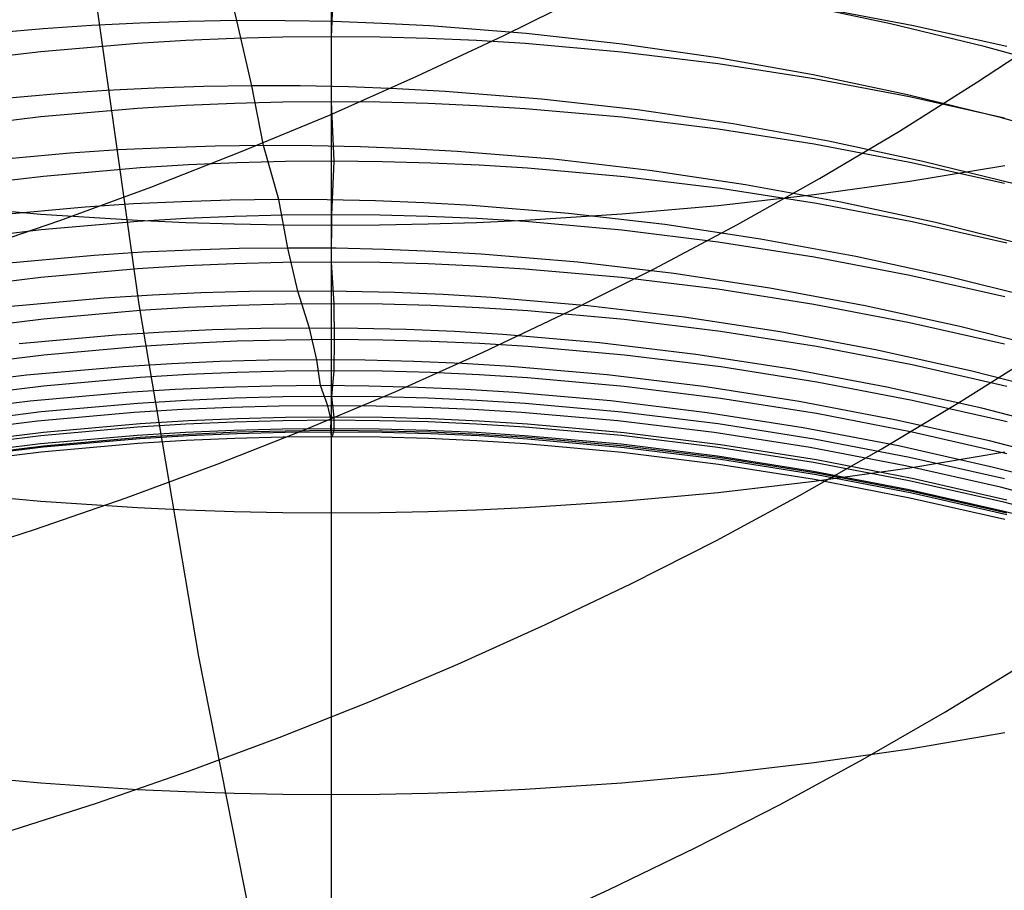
# Model space of a CAD drawing. Extents: x -383 to 1849, y -1185 to -529.
# Tile 475 of 656: x 452.43 to 457.38, y -1092.33 to -1087.96. Entities that reach past the tile are written whole.
import ezdxf

# ---------------------------------------------------------------- set-up
doc = ezdxf.new("R2010")
doc.units = 0
doc.layers.add('PREDEFINITO', color=7, linetype='CONTINUOUS')

msp = doc.modelspace()

# ---------------------------------------------------------------- linework, layer by layer
at = {"layer": 'PREDEFINITO'}
for p, q in [((453.993, -1087.5146, 650.5533), (453.993, -1088.9885, 649.136)), ((453.0275, -1089.3873, 432.937), (452.7775, -1087.6124, 432.9658)), ((453.5181, -1087.9601, 557.8711), (453.4321, -1087.6051, 556.4643)), ((454.0072, -1087.6856, 593.797), (453.9933, -1088.0408, 592.3849)), ((454.8576, -1088.0368, 502.8947), (455.2841, -1087.8251, 503.0169)), ((456.8033, -1087.9755, 556.1306), (456.3284, -1087.8756, 556.1925)), ((456.9115, -1087.9846, 593.8611), (456.4319, -1087.8943, 593.8418)), ((453.0319, -1087.972, 557.8967), (452.7889, -1087.9842, 557.9076)), ((453.275, -1087.964, 557.8845), (453.0319, -1087.972, 557.8967)), ((453.5181, -1087.9601, 557.8711), (453.275, -1087.964, 557.8845)), ((453.7611, -1087.9605, 557.8565), (453.5181, -1087.9601, 557.8711)), ((453.5937, -1088.2878, 559.2855), (453.5181, -1087.9601, 557.8711)), ((454.004, -1087.965, 557.8407), (453.7611, -1087.9605, 557.8565)), ((454.2468, -1087.9737, 557.8237), (454.004, -1087.965, 557.8407)), ((454.4893, -1087.9865, 557.8055), (454.2468, -1087.9737, 557.8237)), ((457.2747, -1088.0903, 556.0643), (456.8033, -1087.9755, 556.1306)), ((452.5461, -1088.0005, 557.9174), (452.061, -1088.0453, 557.9333)), ((452.7889, -1087.9842, 557.9076), (452.5461, -1088.0005, 557.9174)), ((454.9735, -1088.0242, 557.7656), (454.4893, -1087.9865, 557.8055)), ((455.456, -1088.0781, 557.7211), (454.9735, -1088.0242, 557.7656)), ((457.3883, -1088.0904, 593.8838), (456.9115, -1087.9846, 593.8611)), ((457.2412, -1088.2684, 505.0354), (457.6247, -1088.0144, 505.2058)), ((453.0198, -1088.0742, 592.3914), (452.5342, -1088.1161, 592.3995)), ((453.2629, -1088.0595, 592.3885), (453.0198, -1088.0742, 592.3914)), ((453.5063, -1088.049, 592.3865), (453.2629, -1088.0595, 592.3885)), ((453.7497, -1088.0428, 592.3853), (453.5063, -1088.049, 592.3865)), ((453.9933, -1088.0408, 592.3849), (453.7497, -1088.0428, 592.3853)), ((454.2368, -1088.0431, 592.3854), (453.9933, -1088.0408, 592.3849)), ((453.9933, -1088.0408, 592.3849), (453.9937, -1088.3681, 590.9668)), ((454.4803, -1088.0497, 592.3867), (454.2368, -1088.0431, 592.3854)), ((454.424, -1088.24, 502.783), (454.8576, -1088.0368, 502.8947)), ((454.7237, -1088.0606, 592.3888), (454.4803, -1088.0497, 592.3867)), ((454.967, -1088.0757, 592.3917), (454.7237, -1088.0606, 592.3888)), ((455.4527, -1088.1183, 592.4), (454.967, -1088.0757, 592.3917)), ((452.5342, -1088.1161, 592.3995), (452.0502, -1088.1745, 592.4108)), ((455.937, -1088.1774, 592.4115), (455.4527, -1088.1183, 592.4)), ((455.9365, -1088.1478, 557.6722), (455.456, -1088.0781, 557.7211)), ((457.7421, -1088.2199, 555.9936), (457.2747, -1088.0903, 556.0643)), ((456.4145, -1088.233, 557.6189), (455.9365, -1088.1478, 557.6722)), ((456.4195, -1088.2527, 592.4261), (455.937, -1088.1774, 592.4115)), ((453.9839, -1088.4346, 502.6819), (454.424, -1088.24, 502.783)), ((456.8894, -1088.3336, 557.5613), (456.4145, -1088.233, 557.6189)), ((456.8996, -1088.3438, 592.4438), (456.4195, -1088.2527, 592.4261)), ((456.8481, -1088.5149, 504.8747), (457.2412, -1088.2684, 505.0354)), ((452.8643, -1088.3111, 559.3191), (452.6214, -1088.3272, 559.328)), ((453.1074, -1088.2992, 559.309), (452.8643, -1088.3111, 559.3191)), ((453.3506, -1088.2914, 559.2978), (453.1074, -1088.2992, 559.309)), ((453.5937, -1088.2878, 559.2855), (453.3506, -1088.2914, 559.2978)), ((453.8368, -1088.2885, 559.272), (453.5937, -1088.2878, 559.2855)), ((453.6533, -1088.588, 560.7055), (453.5937, -1088.2878, 559.2855)), ((454.0799, -1088.2933, 559.2574), (453.8368, -1088.2885, 559.272)), ((454.3227, -1088.3024, 559.2417), (454.0799, -1088.2933, 559.2574)), ((454.5654, -1088.3155, 559.2249), (454.3227, -1088.3024, 559.2417)), ((455.0498, -1088.3541, 559.188), (454.5654, -1088.3155, 559.2249)), ((452.6214, -1088.3272, 559.328), (452.1362, -1088.3716, 559.3426)), ((453.7501, -1088.37, 590.9671), (453.5066, -1088.3763, 590.9682)), ((453.9937, -1088.3681, 590.9668), (453.7501, -1088.37, 590.9671)), ((454.2372, -1088.3704, 590.9672), (453.9937, -1088.3681, 590.9668)), ((453.9937, -1088.3681, 590.9668), (454.0066, -1088.6668, 589.5476)), ((454.4807, -1088.3771, 590.9684), (454.2372, -1088.3704, 590.9672)), ((455.5326, -1088.4089, 559.1468), (455.0498, -1088.3541, 559.188)), ((457.3608, -1088.4492, 557.4996), (456.8894, -1088.3336, 557.5613)), ((457.3768, -1088.4506, 592.4646), (456.8996, -1088.3438, 592.4438)), ((453.0201, -1088.4015, 590.9726), (452.5346, -1088.4436, 590.9799)), ((453.2633, -1088.3868, 590.97), (453.0201, -1088.4015, 590.9726)), ((453.5066, -1088.3763, 590.9682), (453.2633, -1088.3868, 590.97)), ((454.7242, -1088.388, 590.9703), (454.4807, -1088.3771, 590.9684)), ((454.9674, -1088.4031, 590.9729), (454.7242, -1088.388, 590.9703)), ((455.4531, -1088.446, 590.9803), (454.9674, -1088.4031, 590.9729)), ((456.0133, -1088.4796, 559.1015), (455.5326, -1088.4089, 559.1468)), ((452.5346, -1088.4436, 590.9799), (452.0505, -1088.5021, 590.9901)), ((453.5378, -1088.6204, 502.5917), (453.9839, -1088.4346, 502.6819)), ((455.9374, -1088.5053, 590.9907), (455.4531, -1088.446, 590.9803)), ((457.8283, -1088.5796, 557.4338), (457.3608, -1088.4492, 557.4996)), ((456.4199, -1088.5809, 591.0038), (455.9374, -1088.5053, 590.9907)), ((456.4916, -1088.5659, 559.0521), (456.0133, -1088.4796, 559.1015)), ((456.4461, -1088.7537, 504.724), (456.8481, -1088.5149, 504.8747)), ((456.9668, -1088.6675, 558.9987), (456.4916, -1088.5659, 559.0521)), ((452.9236, -1088.6103, 560.7363), (452.6806, -1088.6261, 560.7444)), ((453.1667, -1088.5987, 560.7271), (452.9236, -1088.6103, 560.7363)), ((453.0861, -1088.797, 502.5125), (453.5378, -1088.6204, 502.5917)), ((453.41, -1088.5912, 560.7168), (453.1667, -1088.5987, 560.7271)), ((453.6533, -1088.588, 560.7055), (453.41, -1088.5912, 560.7168)), ((453.8965, -1088.5891, 560.6932), (453.6533, -1088.588, 560.7055)), ((453.7292, -1088.8597, 562.1307), (453.6533, -1088.588, 560.7055)), ((454.1397, -1088.5944, 560.6798), (453.8965, -1088.5891, 560.6932)), ((454.3828, -1088.6038, 560.6653), (454.1397, -1088.5944, 560.6798)), ((454.6256, -1088.6175, 560.6499), (454.3828, -1088.6038, 560.6653)), ((455.1105, -1088.6571, 560.6159), (454.6256, -1088.6175, 560.6499)), ((456.9, -1088.6724, 591.0197), (456.4199, -1088.5809, 591.0038)), ((452.6806, -1088.6261, 560.7444), (452.1953, -1088.67, 560.7576)), ((453.7631, -1088.6688, 589.5479), (453.5196, -1088.6752, 589.5489)), ((454.0066, -1088.6668, 589.5476), (453.7631, -1088.6688, 589.5479)), ((454.0066, -1088.6668, 589.5476), (453.9941, -1088.9356, 588.1296)), ((454.2501, -1088.6692, 589.548), (454.0066, -1088.6668, 589.5476)), ((454.4936, -1088.6758, 589.549), (454.2501, -1088.6692, 589.548)), ((455.5938, -1088.713, 560.578), (455.1105, -1088.6571, 560.6159)), ((457.4386, -1088.7843, 558.9414), (456.9668, -1088.6675, 558.9987)), ((453.033, -1088.7006, 589.5528), (452.5474, -1088.7429, 589.5593)), ((453.2762, -1088.6857, 589.5505), (453.033, -1088.7006, 589.5528)), ((453.5196, -1088.6752, 589.5489), (453.2762, -1088.6857, 589.5505)), ((454.737, -1088.6867, 589.5507), (454.4936, -1088.6758, 589.549)), ((454.9801, -1088.7019, 589.553), (454.737, -1088.6867, 589.5507)), ((455.4657, -1088.7448, 589.5596), (454.9801, -1088.7019, 589.553)), ((456.0752, -1088.7849, 560.5362), (455.5938, -1088.713, 560.578)), ((457.3773, -1088.7796, 591.0384), (456.9, -1088.6724, 591.0197)), ((456.9001, -1088.7665, 648.9235), (457.3774, -1088.688, 648.8484)), ((452.5474, -1088.7429, 589.5593), (452.0632, -1088.8017, 589.5683)), ((455.9498, -1088.8043, 589.5687), (455.4657, -1088.7448, 589.5596)), ((456.0354, -1088.9845, 504.5833), (456.4461, -1088.7537, 504.724)), ((456.4198, -1088.8334, 648.9876), (456.9001, -1088.7665, 648.9235)), ((452.6293, -1088.9644, 502.4443), (453.0861, -1088.797, 502.5125)), ((456.4321, -1088.88, 589.5803), (455.9498, -1088.8043, 589.5687)), ((456.5541, -1088.8725, 560.4907), (456.0752, -1088.7849, 560.5362)), ((453.4859, -1088.8628, 562.1409), (453.2427, -1088.8702, 562.1502)), ((453.7292, -1088.8597, 562.1307), (453.4859, -1088.8628, 562.1409)), ((453.9724, -1088.8608, 562.1196), (453.7292, -1088.8597, 562.1307)), ((453.7746, -1089.1033, 563.5625), (453.7292, -1088.8597, 562.1307)), ((454.2155, -1088.8661, 562.1074), (453.9724, -1088.8608, 562.1196)), ((454.4585, -1088.8757, 562.0944), (454.2155, -1088.8661, 562.1074)), ((455.9373, -1088.8887, 649.0405), (456.4198, -1088.8334, 648.9876)), ((452.049, -1088.8891, 649.0408), (452.5333, -1088.9323, 649.0822)), ((452.7566, -1088.8976, 562.1658), (452.2713, -1088.9416, 562.1775)), ((452.9996, -1088.8818, 562.1584), (452.7566, -1088.8976, 562.1658)), ((453.2427, -1088.8702, 562.1502), (452.9996, -1088.8818, 562.1584)), ((454.7013, -1088.8894, 562.0803), (454.4585, -1088.8757, 562.0944)), ((455.186, -1088.9293, 562.0495), (454.7013, -1088.8894, 562.0803)), ((455.4528, -1088.932, 649.0819), (455.9373, -1088.8887, 649.0405)), ((456.9119, -1088.9718, 589.5944), (456.4321, -1088.88, 589.5803)), ((457.0301, -1088.9756, 560.4414), (456.5541, -1088.8725, 560.4907)), ((452.1679, -1089.1222, 502.3872), (452.6293, -1088.9644, 502.4443)), ((452.5333, -1088.9323, 649.0822), (453.019, -1088.9635, 649.112)), ((453.019, -1088.9635, 649.112), (453.2623, -1088.9744, 649.1225)), ((453.2638, -1088.9547, 588.1322), (453.0206, -1088.9696, 588.1341)), ((453.5071, -1088.944, 588.1307), (453.2638, -1088.9547, 588.1322)), ((453.7506, -1088.9376, 588.1299), (453.5071, -1088.944, 588.1307)), ((453.9941, -1088.9356, 588.1296), (453.7506, -1088.9376, 588.1299)), ((453.9941, -1088.9356, 588.1296), (453.9934, -1089.174, 586.7131)), ((454.2377, -1088.9379, 588.1299), (453.9941, -1088.9356, 588.1296)), ((454.4812, -1088.9445, 588.1308), (454.2377, -1088.9379, 588.1299)), ((454.7246, -1088.9554, 588.1322), (454.4812, -1088.9445, 588.1308)), ((454.7237, -1088.9743, 649.1223), (454.967, -1088.9633, 649.1118)), ((454.9678, -1088.9705, 588.1342), (454.7246, -1088.9554, 588.1322)), ((454.967, -1088.9633, 649.1118), (455.4528, -1088.932, 649.0819)), ((455.6691, -1088.9855, 562.015), (455.186, -1088.9293, 562.0495)), ((452.5351, -1089.0121, 588.1398), (452.0511, -1089.0711, 588.1476)), ((453.0206, -1088.9696, 588.1341), (452.5351, -1089.0121, 588.1398)), ((453.2623, -1088.9744, 649.1225), (453.5057, -1088.9823, 649.13)), ((453.5057, -1088.9823, 649.13), (453.7493, -1088.987, 649.1345)), ((453.7493, -1088.987, 649.1345), (453.993, -1088.9885, 649.136)), ((453.993, -1088.9885, 649.136), (454.2366, -1088.9869, 649.1345)), ((453.993, -1088.9885, 649.136), (453.9931, -1090.4336, 647.6916)), ((454.2366, -1088.9869, 649.1345), (454.4802, -1088.9822, 649.1299)), ((454.4802, -1088.9822, 649.1299), (454.7237, -1088.9743, 649.1223)), ((455.4535, -1089.0134, 588.1399), (454.9678, -1088.9705, 588.1342)), ((455.9379, -1089.073, 588.1478), (455.4535, -1089.0134, 588.1399)), ((455.6167, -1089.2072, 504.4527), (456.0354, -1088.9845, 504.5833)), ((456.1503, -1089.0578, 561.977), (455.6691, -1088.9855, 562.015)), ((457.3889, -1089.0793, 589.6109), (456.9119, -1088.9718, 589.5944)), ((457.5027, -1089.0939, 560.3886), (457.0301, -1088.9756, 560.4414)), ((456.6289, -1089.1458, 561.9355), (456.1503, -1089.0578, 561.977)), ((453.2881, -1089.1134, 563.5799), (453.0449, -1089.1248, 563.5873)), ((453.5313, -1089.1062, 563.5717), (453.2881, -1089.1134, 563.5799)), ((453.7746, -1089.1033, 563.5625), (453.5313, -1089.1062, 563.5717)), ((454.0179, -1089.1046, 563.5525), (453.7746, -1089.1033, 563.5625)), ((453.8253, -1089.3193, 564.9978), (453.7746, -1089.1033, 563.5625)), ((454.2611, -1089.1102, 563.5416), (454.0179, -1089.1046, 563.5525)), ((454.5042, -1089.12, 563.5299), (454.2611, -1089.1102, 563.5416)), ((456.4204, -1089.1488, 588.1579), (455.9379, -1089.073, 588.1478)), ((452.8019, -1089.1404, 563.5937), (452.3167, -1089.1841, 563.6041)), ((453.0449, -1089.1248, 563.5873), (452.8019, -1089.1404, 563.5937)), ((454.7471, -1089.1341, 563.5173), (454.5042, -1089.12, 563.5299)), ((455.2321, -1089.1746, 563.4895), (454.7471, -1089.1341, 563.5173)), ((456.9005, -1089.2407, 588.17), (456.4204, -1089.1488, 588.1579)), ((457.1046, -1089.2494, 561.8906), (456.6289, -1089.1458, 561.9355)), ((453.0201, -1089.2085, 586.717), (452.5347, -1089.2512, 586.7217)), ((453.2632, -1089.1935, 586.7153), (453.0201, -1089.2085, 586.717)), ((453.5065, -1089.1827, 586.7141), (453.2632, -1089.1935, 586.7153)), ((453.7499, -1089.1762, 586.7134), (453.5065, -1089.1827, 586.7141)), ((453.9934, -1089.174, 586.7131), (453.7499, -1089.1762, 586.7134)), ((454.2369, -1089.1762, 586.7133), (453.9934, -1089.174, 586.7131)), ((453.9934, -1089.174, 586.7131), (454.0071, -1089.3838, 585.2928)), ((454.4803, -1089.1828, 586.7141), (454.2369, -1089.1762, 586.7133)), ((454.7237, -1089.1936, 586.7153), (454.4803, -1089.1828, 586.7141)), ((454.9668, -1089.2086, 586.7169), (454.7237, -1089.1936, 586.7153)), ((455.4524, -1089.2514, 586.7217), (454.9668, -1089.2086, 586.7169)), ((455.1905, -1089.4214, 504.3324), (455.6167, -1089.2072, 504.4527)), ((455.7156, -1089.2315, 563.4584), (455.2321, -1089.1746, 563.4895)), ((452.5347, -1089.2512, 586.7217), (452.0507, -1089.3105, 586.7283)), ((455.9366, -1089.3108, 586.7283), (455.4524, -1089.2514, 586.7217)), ((456.1971, -1089.3045, 563.424), (455.7156, -1089.2315, 563.4584)), ((457.3778, -1089.3485, 588.1843), (456.9005, -1089.2407, 588.17)), ((457.5769, -1089.3682, 561.8424), (457.1046, -1089.2494, 561.8906)), ((456.4189, -1089.3865, 586.7367), (455.9366, -1089.3108, 586.7283)), ((456.6762, -1089.3934, 563.3865), (456.1971, -1089.3045, 563.424)), ((452.8524, -1089.3554, 565.0253), (452.367, -1089.3987, 565.0343)), ((453.0954, -1089.34, 565.0196), (452.8524, -1089.3554, 565.0253)), ((453.3386, -1089.3289, 565.0131), (453.0954, -1089.34, 565.0196)), ((453.582, -1089.3219, 565.0058), (453.3386, -1089.3289, 565.0131)), ((453.8253, -1089.3193, 564.9978), (453.582, -1089.3219, 565.0058)), ((454.0687, -1089.321, 564.9889), (453.8253, -1089.3193, 564.9978)), ((453.8837, -1089.5057, 566.4372), (453.8253, -1089.3193, 564.9978)), ((454.312, -1089.3269, 564.9792), (454.0687, -1089.321, 564.9889)), ((454.5552, -1089.3371, 564.9688), (454.312, -1089.3269, 564.9792)), ((454.7982, -1089.3516, 564.9576), (454.5552, -1089.3371, 564.9688)), ((455.2834, -1089.393, 564.9328), (454.7982, -1089.3516, 564.9576)), ((453.3272, -1091.1568, 432.9106), (453.0275, -1089.3873, 432.937)), ((453.2767, -1089.4029, 585.2945), (453.0336, -1089.4179, 585.2959)), ((453.5201, -1089.3922, 585.2936), (453.2767, -1089.4029, 585.2945)), ((453.7636, -1089.3858, 585.293), (453.5201, -1089.3922, 585.2936)), ((454.0071, -1089.3838, 585.2928), (453.7636, -1089.3858, 585.293)), ((454.2506, -1089.3861, 585.293), (454.0071, -1089.3838, 585.2928)), ((454.0071, -1089.3838, 585.2928), (454.0083, -1089.5636, 583.8473)), ((454.4941, -1089.3928, 585.2936), (454.2506, -1089.3861, 585.293)), ((454.7374, -1089.4038, 585.2946), (454.4941, -1089.3928, 585.2936)), ((454.9806, -1089.419, 585.296), (454.7374, -1089.4038, 585.2946)), ((455.7672, -1089.4508, 564.905), (455.2834, -1089.393, 564.9328)), ((456.8988, -1089.4784, 586.747), (456.4189, -1089.3865, 586.7367)), ((457.1524, -1089.4978, 563.3458), (456.6762, -1089.3934, 563.3865)), ((452.548, -1089.4605, 585.2997), (452.0638, -1089.5198, 585.3051)), ((453.0336, -1089.4179, 585.2959), (452.548, -1089.4605, 585.2997)), ((454.7572, -1089.6271, 504.2224), (455.1905, -1089.4214, 504.3324)), ((455.4661, -1089.4622, 585.2998), (454.9806, -1089.419, 585.296)), ((455.9502, -1089.522, 585.3052), (455.4661, -1089.4622, 585.2998)), ((456.2491, -1089.5249, 564.8743), (455.7672, -1089.4508, 564.905)), ((453.6403, -1089.5083, 566.4442), (453.3969, -1089.5152, 566.4504)), ((453.8837, -1089.5057, 566.4372), (453.6403, -1089.5083, 566.4442)), ((454.127, -1089.5074, 566.4295), (453.8837, -1089.5057, 566.4372)), ((453.9211, -1089.6649, 567.8798), (453.8837, -1089.5057, 566.4372)), ((454.3703, -1089.5134, 566.4212), (454.127, -1089.5074, 566.4295)), ((457.3759, -1089.586, 586.7589), (456.8988, -1089.4784, 586.747)), ((457.6252, -1089.6176, 563.3022), (457.1524, -1089.4978, 563.3458)), ((452.9106, -1089.5417, 566.4608), (452.4251, -1089.585, 566.4683)), ((453.1537, -1089.5263, 566.456), (452.9106, -1089.5417, 566.4608)), ((453.3969, -1089.5152, 566.4504), (453.1537, -1089.5263, 566.456)), ((454.6135, -1089.5236, 566.4121), (454.3703, -1089.5134, 566.4212)), ((454.8564, -1089.5381, 566.4023), (454.6135, -1089.5236, 566.4121)), ((455.3415, -1089.5796, 566.3807), (454.8564, -1089.5381, 566.4023)), ((456.4324, -1089.5983, 585.3121), (455.9502, -1089.522, 585.3052)), ((456.7285, -1089.6149, 564.8407), (456.2491, -1089.5249, 564.8743)), ((453.0348, -1089.5981, 583.8498), (452.5493, -1089.641, 583.8528)), ((453.278, -1089.583, 583.8487), (453.0348, -1089.5981, 583.8498)), ((453.5213, -1089.5722, 583.8479), (453.278, -1089.583, 583.8487)), ((453.7648, -1089.5657, 583.8475), (453.5213, -1089.5722, 583.8479)), ((454.0083, -1089.5636, 583.8473), (453.7648, -1089.5657, 583.8475)), ((454.0083, -1089.5636, 583.8473), (454.0065, -1089.7204, 582.3491)), ((454.2518, -1089.5658, 583.8475), (454.0083, -1089.5636, 583.8473)), ((454.4952, -1089.5723, 583.8479), (454.2518, -1089.5658, 583.8475)), ((454.7385, -1089.5832, 583.8487), (454.4952, -1089.5723, 583.8479)), ((454.9816, -1089.5983, 583.8497), (454.7385, -1089.5832, 583.8487)), ((455.467, -1089.6413, 583.8527), (454.9816, -1089.5983, 583.8497)), ((455.8251, -1089.6376, 566.3564), (455.3415, -1089.5796, 566.3807)), ((456.9122, -1089.6907, 585.3204), (456.4324, -1089.5983, 585.3121)), ((452.5493, -1089.641, 583.8528), (452.0651, -1089.7005, 583.8569)), ((454.3173, -1089.8239, 504.1229), (454.7572, -1089.6271, 504.2224)), ((455.951, -1089.7009, 583.8568), (455.467, -1089.6413, 583.8527)), ((456.3067, -1089.7119, 566.3294), (455.8251, -1089.6376, 566.3564)), ((457.2051, -1089.7206, 564.8043), (456.7285, -1089.6149, 564.8407)), ((457.1591, -1089.8732, 506.3233), (457.5518, -1089.6239, 506.4808)), ((452.9478, -1089.7001, 567.8996), (452.4623, -1089.7431, 567.9058)), ((453.191, -1089.6849, 567.8956), (452.9478, -1089.7001, 567.8996)), ((453.4343, -1089.6739, 567.891), (453.191, -1089.6849, 567.8956)), ((453.6777, -1089.6673, 567.8857), (453.4343, -1089.6739, 567.891)), ((453.9211, -1089.6649, 567.8798), (453.6777, -1089.6673, 567.8857)), ((454.1646, -1089.6669, 567.8733), (453.9211, -1089.6649, 567.8798)), ((453.9391, -1089.795, 569.3258), (453.9211, -1089.6649, 567.8798)), ((454.4079, -1089.6732, 567.8662), (454.1646, -1089.6669, 567.8733)), ((454.6512, -1089.6838, 567.8584), (454.4079, -1089.6732, 567.8662)), ((454.8942, -1089.6986, 567.85), (454.6512, -1089.6838, 567.8584)), ((455.3795, -1089.7409, 567.8315), (454.8942, -1089.6986, 567.85)), ((456.433, -1089.777, 583.8621), (455.951, -1089.7009, 583.8568)), ((457.3891, -1089.799, 585.3301), (456.9122, -1089.6907, 585.3204)), ((452.4623, -1089.7431, 567.9058), (451.9781, -1089.8027, 567.9095)), ((453.0329, -1089.7544, 582.3508), (452.5472, -1089.7971, 582.353)), ((453.2761, -1089.7394, 582.3501), (453.0329, -1089.7544, 582.3508)), ((453.5195, -1089.7287, 582.3495), (453.2761, -1089.7394, 582.3501)), ((453.7629, -1089.7224, 582.3492), (453.5195, -1089.7287, 582.3495)), ((454.0065, -1089.7204, 582.3491), (453.7629, -1089.7224, 582.3492)), ((454.0065, -1089.7204, 582.3491), (453.9942, -1089.8497, 580.8478)), ((454.25, -1089.7227, 582.3492), (454.0065, -1089.7204, 582.3491)), ((454.4935, -1089.7294, 582.3495), (454.25, -1089.7227, 582.3492)), ((454.7369, -1089.7405, 582.3501), (454.4935, -1089.7294, 582.3495)), ((454.9801, -1089.7558, 582.3509), (454.7369, -1089.7405, 582.3501)), ((455.4656, -1089.7991, 582.3531), (454.9801, -1089.7558, 582.3509)), ((455.8634, -1089.7997, 567.8105), (455.3795, -1089.7409, 567.8315)), ((456.7858, -1089.8021, 566.2999), (456.3067, -1089.7119, 566.3294)), ((457.6783, -1089.8416, 564.7651), (457.2051, -1089.7206, 564.8043)), ((452.5472, -1089.7971, 582.353), (452.063, -1089.8565, 582.3561)), ((453.4522, -1089.8038, 569.3348), (453.2089, -1089.8146, 569.3385)), ((453.6956, -1089.7972, 569.3306), (453.4522, -1089.8038, 569.3348)), ((453.9391, -1089.795, 569.3258), (453.6956, -1089.7972, 569.3306)), ((454.1826, -1089.7971, 569.3204), (453.9391, -1089.795, 569.3258)), ((453.9758, -1089.8957, 570.7748), (453.9391, -1089.795, 569.3258)), ((454.426, -1089.8035, 569.3146), (454.1826, -1089.7971, 569.3204)), ((454.6693, -1089.8142, 569.3082), (454.426, -1089.8035, 569.3146)), ((455.9498, -1089.8592, 582.3561), (455.4656, -1089.7991, 582.3531)), ((456.3452, -1089.8749, 567.7873), (455.8634, -1089.7997, 567.8105)), ((456.9127, -1089.8692, 583.8685), (456.433, -1089.777, 583.8621)), ((457.2621, -1089.9081, 566.2678), (456.7858, -1089.8021, 566.2999)), ((452.9658, -1089.8298, 569.3417), (452.4803, -1089.8726, 569.3464)), ((453.2089, -1089.8146, 569.3385), (452.9658, -1089.8298, 569.3417)), ((453.5073, -1089.8584, 580.8481), (453.264, -1089.8692, 580.8485)), ((453.7507, -1089.8519, 580.8479), (453.5073, -1089.8584, 580.8481)), ((453.9942, -1089.8497, 580.8478), (453.7507, -1089.8519, 580.8479)), ((453.8712, -1090.0116, 504.0341), (454.3173, -1089.8239, 504.1229)), ((454.2377, -1089.852, 580.8479), (453.9942, -1089.8497, 580.8478)), ((453.9942, -1089.8497, 580.8478), (454.0068, -1089.9531, 579.3768)), ((454.4811, -1089.8585, 580.8481), (454.2377, -1089.852, 580.8479)), ((454.7245, -1089.8694, 580.8484), (454.4811, -1089.8585, 580.8481)), ((454.9124, -1089.8292, 569.3012), (454.6693, -1089.8142, 569.3082)), ((455.3979, -1089.8718, 569.2858), (454.9124, -1089.8292, 569.3012)), ((452.4803, -1089.8726, 569.3464), (451.9963, -1089.9322, 569.349)), ((453.0209, -1089.8843, 580.849), (452.5355, -1089.9273, 580.8505)), ((453.264, -1089.8692, 580.8485), (453.0209, -1089.8843, 580.849)), ((453.4889, -1089.9046, 570.7817), (453.2456, -1089.9155, 570.7844)), ((453.7323, -1089.898, 570.7785), (453.4889, -1089.9046, 570.7817)), ((453.9758, -1089.8957, 570.7748), (453.7323, -1089.898, 570.7785)), ((454.2192, -1089.8977, 570.7706), (453.9758, -1089.8957, 570.7748)), ((453.9931, -1089.969, 572.2238), (453.9758, -1089.8957, 570.7748)), ((454.4626, -1089.9041, 570.766), (454.2192, -1089.8977, 570.7706)), ((454.7058, -1089.9147, 570.761), (454.4626, -1089.9041, 570.766)), ((454.9676, -1089.8846, 580.8489), (454.7245, -1089.8694, 580.8484)), ((455.4532, -1089.9276, 580.8504), (454.9676, -1089.8846, 580.8489)), ((455.882, -1089.9311, 569.2683), (455.3979, -1089.8718, 569.2858)), ((456.432, -1089.9357, 582.36), (455.9498, -1089.8592, 582.3561)), ((456.8247, -1089.9661, 567.7617), (456.3452, -1089.8749, 567.7873)), ((456.7573, -1090.1146, 506.1756), (457.1591, -1089.8732, 506.3233)), ((457.3894, -1089.9772, 583.876), (456.9127, -1089.8692, 583.8685)), ((457.7349, -1090.0294, 566.2333), (457.2621, -1089.9081, 566.2678)), ((452.5355, -1089.9273, 580.8505), (452.0515, -1089.9869, 580.8525)), ((453.0024, -1089.9307, 570.7867), (452.5169, -1089.9737, 570.79)), ((453.2456, -1089.9155, 570.7844), (453.0024, -1089.9307, 570.7867)), ((453.7632, -1089.9551, 579.3768), (453.5198, -1089.9615, 579.3769)), ((454.0068, -1089.9531, 579.3768), (453.7632, -1089.9551, 579.3768)), ((454.2503, -1089.9554, 579.3769), (454.0068, -1089.9531, 579.3768)), ((454.0068, -1089.9531, 579.3768), (454.007, -1090.0209, 578.0899)), ((454.4938, -1089.9621, 579.377), (454.2503, -1089.9554, 579.3769)), ((454.9489, -1089.9296, 570.7555), (454.7058, -1089.9147, 570.761)), ((455.4342, -1089.9721, 570.7432), (454.9489, -1089.9296, 570.7555)), ((455.9374, -1089.9873, 580.8524), (455.4532, -1089.9276, 580.8504)), ((456.3642, -1090.0067, 569.2488), (455.882, -1089.9311, 569.2683)), ((456.9118, -1090.0284, 582.3648), (456.432, -1089.9357, 582.36)), ((452.5169, -1089.9737, 570.79), (452.0328, -1090.0334, 570.7915)), ((453.0197, -1090.0039, 572.232), (452.5342, -1090.0469, 572.2338)), ((453.0332, -1089.9873, 579.3772), (452.5476, -1090.0301, 579.3778)), ((453.2629, -1089.9888, 572.2305), (453.0197, -1090.0039, 572.232)), ((453.2764, -1089.9723, 579.377), (453.0332, -1089.9873, 579.3772)), ((453.5062, -1089.9779, 572.2286), (453.2629, -1089.9888, 572.2305)), ((453.5198, -1089.9615, 579.3769), (453.2764, -1089.9723, 579.377)), ((453.7496, -1089.9713, 572.2264), (453.5062, -1089.9779, 572.2286)), ((453.9931, -1089.969, 572.2238), (453.7496, -1089.9713, 572.2264)), ((453.9914, -1090.0113, 573.6638), (453.9931, -1089.969, 572.2238)), ((454.2366, -1089.9712, 572.2208), (453.9931, -1089.969, 572.2238)), ((454.4799, -1089.9776, 572.2175), (454.2366, -1089.9712, 572.2208)), ((454.7232, -1089.9884, 572.2138), (454.4799, -1089.9776, 572.2175)), ((454.7371, -1089.9731, 579.3771), (454.4938, -1089.9621, 579.377)), ((454.9663, -1090.0034, 572.2098), (454.7232, -1089.9884, 572.2138)), ((454.9803, -1089.9884, 579.3774), (454.7371, -1089.9731, 579.3771)), ((455.4516, -1090.0461, 572.2005), (454.9663, -1090.0034, 572.2098)), ((455.4658, -1090.0317, 579.378), (454.9803, -1089.9884, 579.3774)), ((455.918, -1090.0312, 570.7292), (455.4342, -1089.9721, 570.7432)), ((456.4196, -1090.0635, 580.8549), (455.9374, -1089.9873, 580.8524)), ((456.844, -1090.0984, 569.2273), (456.3642, -1090.0067, 569.2488)), ((457.3013, -1090.073, 567.734), (456.8247, -1089.9661, 567.7617)), ((452.5342, -1090.0469, 572.2338), (452.05, -1090.1065, 572.2343)), ((452.5476, -1090.0301, 579.3778), (452.0635, -1090.0897, 579.3786)), ((453.018, -1090.0456, 573.6681), (452.5325, -1090.0883, 573.6685)), ((453.0336, -1090.0556, 578.0894), (452.548, -1090.0986, 578.0888)), ((453.2611, -1090.0305, 573.6674), (453.018, -1090.0456, 573.6681)), ((453.2753, -1090.0472, 575.1956), (453.032, -1090.0622, 575.1954)), ((453.2768, -1090.0405, 578.0896), (453.0336, -1090.0556, 578.0894)), ((453.5045, -1090.0198, 573.6665), (453.2611, -1090.0305, 573.6674)), ((453.5187, -1090.0365, 575.1955), (453.2753, -1090.0472, 575.1956)), ((453.5201, -1090.0296, 578.0897), (453.2768, -1090.0405, 578.0896)), ((453.4196, -1090.1901, 503.9559), (453.8712, -1090.0116, 504.0341)), ((453.7479, -1090.0134, 573.6653), (453.5045, -1090.0198, 573.6665)), ((453.7516, -1090.054, 576.8099), (453.5082, -1090.0604, 576.8097)), ((453.7622, -1090.0301, 575.1953), (453.5187, -1090.0365, 575.1955)), ((453.7635, -1090.0231, 578.0898), (453.5201, -1090.0296, 578.0897)), ((453.9914, -1090.0113, 573.6638), (453.7479, -1090.0134, 573.6653)), ((453.9952, -1090.052, 576.8099), (453.7516, -1090.054, 576.8099)), ((454.0057, -1090.0281, 575.1948), (453.7622, -1090.0301, 575.1953)), ((454.007, -1090.0209, 578.0899), (453.7635, -1090.0231, 578.0898)), ((454.235, -1090.0136, 573.662), (453.9914, -1090.0113, 573.6638)), ((453.9952, -1090.052, 576.8099), (453.9914, -1090.0113, 573.6638)), ((453.9992, -1090.0433, 577.4809), (453.9952, -1090.052, 576.8099)), ((454.2387, -1090.0543, 576.8097), (453.9952, -1090.052, 576.8099)), ((454.007, -1090.0209, 578.0899), (453.9992, -1090.0433, 577.4809)), ((454.2493, -1090.0304, 575.1941), (454.0057, -1090.0281, 575.1948)), ((454.2505, -1090.0232, 578.0899), (454.007, -1090.0209, 578.0899)), ((454.4785, -1090.0203, 573.66), (454.235, -1090.0136, 573.662)), ((454.4822, -1090.061, 576.8093), (454.2387, -1090.0543, 576.8097)), ((454.4928, -1090.0371, 575.1931), (454.2493, -1090.0304, 575.1941)), ((454.4939, -1090.0297, 578.0898), (454.2505, -1090.0232, 578.0899)), ((454.7218, -1090.0313, 573.6576), (454.4785, -1090.0203, 573.66)), ((454.7362, -1090.0481, 575.1919), (454.4928, -1090.0371, 575.1931)), ((454.7372, -1090.0406, 578.0897), (454.4939, -1090.0297, 578.0898)), ((454.965, -1090.0466, 573.655), (454.7218, -1090.0313, 573.6576)), ((454.9794, -1090.0634, 575.1906), (454.7362, -1090.0481, 575.1919)), ((454.9803, -1090.0558, 578.0895), (454.7372, -1090.0406, 578.0897)), ((455.4507, -1090.0898, 573.649), (454.965, -1090.0466, 573.655)), ((455.4657, -1090.0988, 578.089), (454.9803, -1090.0558, 578.0895)), ((455.9355, -1090.1054, 572.1899), (455.4516, -1090.0461, 572.2005)), ((455.9499, -1090.0918, 579.3789), (455.4658, -1090.0317, 579.378)), ((456.3999, -1090.1067, 570.7135), (455.918, -1090.0312, 570.7292)), ((457.3888, -1090.137, 582.3703), (456.9118, -1090.0284, 582.3648)), ((452.5325, -1090.0883, 573.6685), (452.0485, -1090.1478, 573.6679)), ((452.5464, -1090.1049, 575.1944), (452.0621, -1090.1643, 575.1926)), ((452.548, -1090.0986, 578.0888), (452.0639, -1090.1582, 578.088)), ((453.0217, -1090.0861, 576.8087), (452.5362, -1090.1288, 576.8071)), ((453.032, -1090.0622, 575.1954), (452.5464, -1090.1049, 575.1944)), ((453.2649, -1090.0711, 576.8093), (453.0217, -1090.0861, 576.8087)), ((453.5082, -1090.0604, 576.8097), (453.2649, -1090.0711, 576.8093)), ((454.7256, -1090.072, 576.8088), (454.4822, -1090.061, 576.8093)), ((454.9688, -1090.0873, 576.8081), (454.7256, -1090.072, 576.8088)), ((455.4545, -1090.1306, 576.8061), (454.9688, -1090.0873, 576.8081)), ((455.4651, -1090.1068, 575.1871), (454.9794, -1090.0634, 575.1906)), ((455.9349, -1090.1498, 573.6418), (455.4507, -1090.0898, 573.649)), ((455.9497, -1090.1586, 578.0883), (455.4657, -1090.0988, 578.089)), ((456.4175, -1090.1812, 572.1779), (455.9355, -1090.1054, 572.1899)), ((456.4321, -1090.1684, 579.38), (455.9499, -1090.0918, 579.3789)), ((456.8996, -1090.1559, 580.858), (456.4196, -1090.0635, 580.8549)), ((457.321, -1090.2058, 569.2039), (456.844, -1090.0984, 569.2273)), ((457.7745, -1090.1955, 567.704), (457.3013, -1090.073, 567.734)), ((452.5362, -1090.1288, 576.8071), (452.0522, -1090.1883, 576.8047)), ((455.9388, -1090.1907, 576.8034), (455.4545, -1090.1306, 576.8061)), ((455.9493, -1090.1668, 575.1829), (455.4651, -1090.1068, 575.1871)), ((456.4173, -1090.2262, 573.6336), (455.9349, -1090.1498, 573.6418)), ((456.3469, -1090.3478, 506.0378), (456.7573, -1090.1146, 506.1756)), ((456.8794, -1090.1983, 570.6961), (456.3999, -1090.1067, 570.7135)), ((456.9006, -1090.2076, 647.4838), (457.3781, -1090.1277, 647.4102)), ((452.9628, -1090.359, 503.8886), (453.4196, -1090.1901, 503.9559)), ((456.4212, -1090.2672, 576.8), (455.9388, -1090.1907, 576.8034)), ((456.4316, -1090.2433, 575.1777), (455.9493, -1090.1668, 575.1829)), ((456.4318, -1090.2348, 578.0874), (455.9497, -1090.1586, 578.0883)), ((456.897, -1090.2731, 572.1646), (456.4175, -1090.1812, 572.1779)), ((456.9119, -1090.2612, 579.3813), (456.4321, -1090.1684, 579.38)), ((457.356, -1090.3057, 570.6771), (456.8794, -1090.1983, 570.6961)), ((457.3767, -1090.2642, 580.8616), (456.8996, -1090.1559, 580.858)), ((456.8973, -1090.3188, 573.6244), (456.4173, -1090.2262, 573.6336)), ((456.4203, -1090.2758, 647.5465), (456.9006, -1090.2076, 647.4838)), ((456.9115, -1090.336, 575.1718), (456.4316, -1090.2433, 575.1777)), ((456.9114, -1090.3272, 578.0863), (456.4318, -1090.2348, 578.0874)), ((457.7946, -1090.3289, 569.1786), (457.321, -1090.2058, 569.2039)), ((455.9377, -1090.332, 647.5983), (456.4203, -1090.2758, 647.5465)), ((456.9013, -1090.3599, 576.7959), (456.4212, -1090.2672, 576.8)), ((457.3737, -1090.3808, 572.1499), (456.897, -1090.2731, 572.1646)), ((457.3888, -1090.3699, 579.3828), (456.9119, -1090.2612, 579.3813)), ((452.0489, -1090.3321, 647.5983), (452.5332, -1090.3762, 647.6389)), ((455.4532, -1090.3761, 647.6388), (455.9377, -1090.332, 647.5983)), ((455.9285, -1090.5727, 505.9099), (456.3469, -1090.3478, 506.0378)), ((457.3745, -1090.4272, 573.6141), (456.8973, -1090.3188, 573.6244)), ((457.3882, -1090.4355, 578.085), (456.9114, -1090.3272, 578.0863)), ((457.3886, -1090.4446, 575.165), (456.9115, -1090.336, 575.1718)), ((457.8292, -1090.4286, 570.6565), (457.356, -1090.3057, 570.6771)), ((452.5014, -1090.5182, 503.8323), (452.9628, -1090.359, 503.8886)), ((452.5332, -1090.3762, 647.6389), (453.019, -1090.4079, 647.6681)), ((454.9672, -1090.4079, 647.668), (455.4532, -1090.3761, 647.6388)), ((457.3785, -1090.4685, 576.7911), (456.9013, -1090.3599, 576.7959)), ((457.847, -1090.5041, 572.134), (457.3737, -1090.3808, 572.1499)), ((453.019, -1090.4079, 647.6681), (453.2623, -1090.4191, 647.6783)), ((453.2623, -1090.4191, 647.6783), (453.5058, -1090.4271, 647.6857)), ((453.5058, -1090.4271, 647.6857), (453.7494, -1090.432, 647.6902)), ((453.7494, -1090.432, 647.6902), (453.9931, -1090.4336, 647.6916)), ((453.9931, -1090.4336, 647.6916), (453.993, -1091.8505, 646.218)), ((453.9931, -1090.4336, 647.6916), (454.2367, -1090.4319, 647.6902)), ((454.2367, -1090.4319, 647.6902), (454.4804, -1090.4271, 647.6857)), ((454.4804, -1090.4271, 647.6857), (454.7239, -1090.4191, 647.6783)), ((454.7239, -1090.4191, 647.6783), (454.9672, -1090.4079, 647.668)), ((457.8484, -1090.5513, 573.6029), (457.3745, -1090.4272, 573.6141)), ((452.0358, -1090.6674, 503.787), (452.5014, -1090.5182, 503.8323)), ((455.5024, -1090.789, 505.792), (455.9285, -1090.5727, 505.9099)), ((455.0692, -1090.9964, 505.6843), (455.5024, -1090.789, 505.792)), ((454.6294, -1091.1948, 505.587), (455.0692, -1090.9964, 505.6843)), ((453.6763, -1092.918, 432.8864), (453.3272, -1091.1568, 432.9106)), ((454.1835, -1091.3839, 505.5), (454.6294, -1091.1948, 505.587)), ((457.0764, -1091.4363, 507.6616), (457.4777, -1091.1919, 507.8067)), ((453.7319, -1091.5636, 505.4235), (454.1835, -1091.3839, 505.5)), ((456.6665, -1091.6725, 507.5262), (457.0764, -1091.4363, 507.6616)), ((456.9, -1091.6204, 646.0144), (457.3774, -1091.539, 645.9425)), ((453.2752, -1091.7335, 505.3577), (453.7319, -1091.5636, 505.4235)), ((456.4198, -1091.6898, 646.0758), (456.9, -1091.6204, 646.0144)), ((456.2484, -1091.9, 507.4004), (456.6665, -1091.6725, 507.5262)), ((452.8137, -1091.8934, 505.3026), (453.2752, -1091.7335, 505.3577)), ((455.9373, -1091.7471, 646.1265), (456.4198, -1091.6898, 646.0758)), ((452.0491, -1091.7474, 646.1268), (452.5334, -1091.7923, 646.1665)), ((455.4528, -1091.792, 646.1662), (455.9373, -1091.7471, 646.1265)), ((452.5334, -1091.7923, 646.1665), (453.0191, -1091.8245, 646.195)), ((453.0191, -1091.8245, 646.195), (453.2623, -1091.8359, 646.205)), ((453.2623, -1091.8359, 646.205), (453.5058, -1091.844, 646.2122)), ((454.4802, -1091.8439, 646.2121), (454.7237, -1091.8358, 646.2049)), ((454.7237, -1091.8358, 646.2049), (454.967, -1091.8244, 646.1948)), ((454.967, -1091.8244, 646.1948), (455.4528, -1091.792, 646.1662)), ((453.5058, -1091.844, 646.2122), (453.7493, -1091.8489, 646.2165)), ((453.7493, -1091.8489, 646.2165), (453.993, -1091.8505, 646.218)), ((453.993, -1091.8505, 646.218), (454.2366, -1091.8489, 646.2165)), ((453.993, -1091.8505, 646.218), (453.9931, -1093.2386, 644.7175)), ((454.2366, -1091.8489, 646.2165), (454.4802, -1091.8439, 646.2121)), ((452.3481, -1092.0432, 505.2584), (452.8137, -1091.8934, 505.3026)), ((455.8227, -1092.1188, 507.2846), (456.2484, -1091.9, 507.4004)), ((455.3898, -1092.3286, 507.1787), (455.8227, -1092.1188, 507.2846)), ((454.9502, -1092.5292, 507.0829), (455.3898, -1092.3286, 507.1787))]:
    msp.add_line(p, q, dxfattribs=at)

doc.saveas('drawing.dxf')
